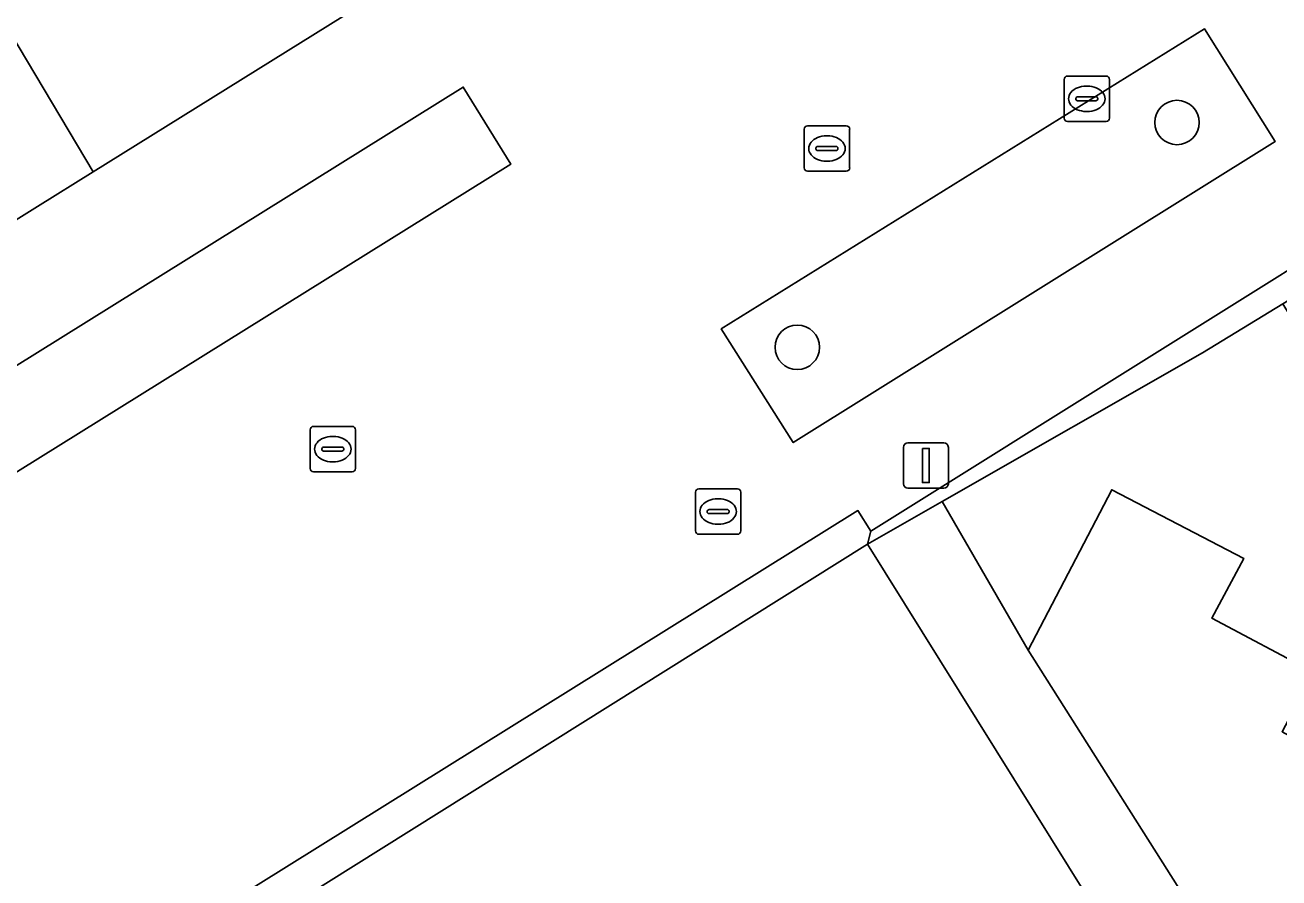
# Model space of a CAD drawing. Extents: x 159279 to 160377, y 384531 to 385888.
# Drawn here: x 159758.77 to 159786.38, y 385570.55 to 385589.32 of the extents above; entities that cross this region are included whole.
import ezdxf

# ---------------------------------------------------------------- set-up
doc = ezdxf.new("R2010")
doc.units = 0
for name, color, linetype in [('IMGEO_Boom', 7, 'Continuous'), ('IMGEO_Groenvoorziening', 7, 'Continuous'), ('IMGEO_Kolk', 7, 'Continuous'), ('IMGEO_Lichtmast', 7, 'Continuous'), ('IMGEO_Parkeervlak_open', 7, 'Continuous'), ('IMGEO_Rijbaan_lokaal_open', 7, 'Continuous'), ('IMGEO_Rioolput', 7, 'Continuous'), ('IMGEO_Voetgangersgebied_open', 7, 'Continuous'), ('IMGEO_Voetpad_open', 7, 'Continuous')]:
    doc.layers.add(name, color=color, linetype=linetype)

msp = doc.modelspace()

# ---------------------------------------------------------------- linework, layer by layer
at = {"layer": 'IMGEO_Boom'}
for centre in [(159784.135, 385587.179), (159775.773, 385582.231)]:
    msp.add_circle(centre, 0.489, dxfattribs=at)
at = {"layer": 'IMGEO_Groenvoorziening'}
for points in [[(159800.362, 385634.127), (159782.705, 385662.411), (159775.579, 385657.962), (159774.323, 385657.178), (159795.663, 385623.203), (159791.074, 385620.323), (159751.294, 385595.366), (159751.62, 385594.843), (159754.978, 385589.457), (159757.98, 385584.667), (159759.046, 385585.331), (159760.269, 385586.093), (159753.859, 385596.848), (159767.018, 385605.154), (159773.637, 385594.417), (159779.394, 385598.002), (159784.244, 385601.022), (159793.001, 385606.475), (159797.825, 385609.479), (159802.468, 385612.37), (159805.374, 385614.18), (159808.701, 385608.942), (159814.04, 385612.258)], [(159760.269, 385586.093), (159773.637, 385594.417), (159767.018, 385605.154), (159753.859, 385596.848)], [(159786.295, 385586.76), (159784.744, 385589.241), (159774.098, 385582.636), (159775.685, 385580.133)], [(159741.913, 385569.102), (159769.469, 385586.264), (159768.418, 385587.96), (159740.857, 385570.788)], [(159792.629, 385569.38), (159792.848, 385569.856), (159792.613, 385570.325), (159793.805, 385571.066), (159786.464, 385583.19), (159784.696, 385582.109), (159778.966, 385578.836), (159780.86, 385575.565), (159782.697, 385579.096), (159785.605, 385577.582), (159784.905, 385576.264), (159787.141, 385575.076), (159786.448, 385573.765), (159788.677, 385572.548), (159787.999, 385571.263), (159790.245, 385570.078), (159789.569, 385568.795), (159791.815, 385567.61)], [(159777.319, 385577.896), (159777.394, 385578.184), (159777.109, 385578.637), (159760.371, 385568.204), (159760.702, 385567.711), (159760.965, 385567.655), (159763.507, 385569.247)]]:
    msp.add_lwpolyline(points, close=True, dxfattribs=at)
msp.add_lwpolyline([(159836.594, 385576.197), (159818.175, 385605.648), (159817.354, 385606.96), (159816.163, 385608.864), (159810.814, 385605.553), (159813.698, 385600.882), (159777.394, 385578.184), (159777.319, 385577.896), (159778.966, 385578.836), (159784.696, 385582.109), (159786.464, 385583.19), (159794.33, 385588.001), (159800.999, 385577.268), (159814.157, 385585.444), (159817.007, 385580.869), (159857.359, 385516.083)], dxfattribs=at)
at = {"layer": 'IMGEO_Kolk'}
for p, q in [((159781.648, 385587.276), (159781.648, 385588.128)), ((159781.723, 385588.202), (159782.575, 385588.202)), ((159782.649, 385588.128), (159782.649, 385587.276)), ((159781.907, 385587.696), (159781.907, 385587.708)), ((159781.95, 385587.745), (159782.348, 385587.745)), ((159782.136, 385587.982), (159782.161, 385587.982)), ((159782.391, 385587.708), (159782.391, 385587.696)), ((159782.345, 385587.659), (159781.947, 385587.659)), ((159782.575, 385587.202), (159781.723, 385587.202)), ((159782.159, 385587.422), (159782.134, 385587.422)), ((159775.926, 385586.181), (159775.926, 385587.033)), ((159776.001, 385587.107), (159776.853, 385587.107)), ((159776.414, 385586.887), (159776.439, 385586.887)), ((159776.927, 385587.033), (159776.927, 385586.181)), ((159776.185, 385586.601), (159776.185, 385586.613)), ((159776.228, 385586.65), (159776.626, 385586.65)), ((159776.669, 385586.613), (159776.669, 385586.601)), ((159776.623, 385586.564), (159776.225, 385586.564)), ((159776.437, 385586.327), (159776.412, 385586.327)), ((159776.853, 385586.107), (159776.001, 385586.107)), ((159765.045, 385579.563), (159765.045, 385580.415)), ((159765.12, 385580.489), (159765.972, 385580.489)), ((159765.533, 385580.269), (159765.558, 385580.269)), ((159766.046, 385580.415), (159766.046, 385579.563)), ((159765.304, 385579.983), (159765.304, 385579.995)), ((159765.347, 385580.032), (159765.745, 385580.032)), ((159765.788, 385579.995), (159765.788, 385579.983)), ((159765.742, 385579.946), (159765.344, 385579.946)), ((159765.556, 385579.709), (159765.531, 385579.709)), ((159765.972, 385579.489), (159765.12, 385579.489))]:
    msp.add_line(p, q, dxfattribs=at)
for points in [[(159781.648, 385587.276), (159781.648, 385588.128)], [(159781.723, 385588.202), (159782.575, 385588.202)], [(159782.649, 385588.128), (159782.649, 385587.276)], [(159782.575, 385587.202), (159781.723, 385587.202)], [(159775.926, 385586.181), (159775.926, 385587.033)], [(159776.001, 385587.107), (159776.853, 385587.107)], [(159776.927, 385587.033), (159776.927, 385586.181)], [(159776.853, 385586.107), (159776.001, 385586.107)], [(159765.045, 385579.563), (159765.045, 385580.415)], [(159765.12, 385580.489), (159765.972, 385580.489)], [(159766.046, 385580.415), (159766.046, 385579.563)], [(159765.972, 385579.489), (159765.12, 385579.489)]]:
    msp.add_lwpolyline(points, dxfattribs=at)
for centre, radius, start, end in [((159781.725, 385588.126), 0.0765, 91.552, 178.448), ((159781.725, 385588.126), 0.0765, 91.552, 178.448), ((159782.573, 385588.126), 0.0765, 1.552, 88.448), ((159782.573, 385588.126), 0.0765, 1.552, 88.448), ((159781.947, 385587.705), 0.0403, 85.8775, 175.7526), ((159782.352, 385587.707), 0.0386, 1.7309, 96.639), ((159781.944, 385587.695), 0.0366, 178.938, 274.7102), ((159782.348, 385587.702), 0.043, 264.8664, 352.4533), ((159781.725, 385587.278), 0.0765, 181.552, 268.448), ((159781.725, 385587.278), 0.0765, 181.552, 268.448), ((159782.573, 385587.278), 0.0765, 271.552, 358.448), ((159782.573, 385587.278), 0.0765, 271.552, 358.448), ((159776.003, 385587.031), 0.0765, 91.552, 178.448), ((159776.003, 385587.031), 0.0765, 91.552, 178.448), ((159776.851, 385587.031), 0.0765, 1.552, 88.448), ((159776.851, 385587.031), 0.0765, 1.552, 88.448), ((159776.225, 385586.61), 0.0403, 85.8775, 175.7526), ((159776.63, 385586.612), 0.0386, 1.7309, 96.639), ((159776.222, 385586.6), 0.0366, 178.938, 274.7102), ((159776.626, 385586.607), 0.043, 264.8664, 352.4533), ((159776.003, 385586.183), 0.0765, 181.552, 268.448), ((159776.003, 385586.183), 0.0765, 181.552, 268.448), ((159776.851, 385586.183), 0.0765, 271.552, 358.448), ((159776.851, 385586.183), 0.0765, 271.552, 358.448), ((159765.122, 385580.413), 0.0765, 91.552, 178.448), ((159765.122, 385580.413), 0.0765, 91.552, 178.448), ((159765.97, 385580.413), 0.0765, 1.552, 88.448), ((159765.97, 385580.413), 0.0765, 1.552, 88.448), ((159765.344, 385579.992), 0.0403, 85.8775, 175.7526), ((159765.341, 385579.982), 0.0366, 178.938, 274.7102), ((159765.745, 385579.989), 0.043, 264.8664, 352.4533), ((159765.749, 385579.994), 0.0386, 1.7309, 96.639), ((159765.122, 385579.565), 0.0765, 181.552, 268.448), ((159765.122, 385579.565), 0.0765, 181.552, 268.448), ((159765.97, 385579.565), 0.0765, 271.552, 358.448), ((159765.97, 385579.565), 0.0765, 271.552, 358.448)]:
    msp.add_arc(centre, radius, start, end, dxfattribs=at)
for centre, major_axis, ratio, start_param, end_param in [((159782.135, 385587.702), (-0.387, 0.002), 0.722429, 4.712389, 7.853982), ((159782.16, 385587.702), (-0.39, 0.002), 0.717154, 1.570796, 4.712389), ((159776.413, 385586.607), (-0.387, 0.002), 0.722429, 4.712389, 7.853982), ((159776.438, 385586.607), (-0.39, 0.002), 0.717154, 1.570796, 4.712389), ((159765.532, 385579.989), (-0.387, 0.002), 0.722429, 4.712389, 7.853982), ((159765.557, 385579.989), (-0.39, 0.002), 0.717154, 1.570796, 4.712389)]:
    msp.add_ellipse(centre, major_axis=major_axis, ratio=ratio, start_param=start_param, end_param=end_param, dxfattribs=at)
at = {"layer": 'IMGEO_Lichtmast'}
for p, q in [((159778.11, 385579.228), (159778.11, 385580.028)), ((159778.11, 385580.028), (159778.11, 385579.228)), ((159778.21, 385580.128), (159779, 385580.128)), ((159779, 385580.128), (159778.21, 385580.128)), ((159779.1, 385580.028), (159779.1, 385579.228)), ((159779.1, 385579.228), (159779.1, 385580.028)), ((159779, 385579.128), (159778.21, 385579.128)), ((159778.21, 385579.128), (159779, 385579.128))]:
    msp.add_line(p, q, dxfattribs=at)
msp.add_lwpolyline([(159778.53, 385580.003), (159778.68, 385580.003), (159778.68, 385579.253), (159778.53, 385579.253), (159778.53, 385580.003)], dxfattribs=at)
for centre, start, end in [((159778.21, 385580.028), 90, 180), ((159778.21, 385580.028), 90, 180), ((159779, 385580.028), 0, 90), ((159779, 385580.028), 360, 90), ((159778.21, 385579.228), 180, 270), ((159778.21, 385579.228), 180, 270), ((159779, 385579.228), 270, 0), ((159779, 385579.228), 270, 0)]:
    msp.add_arc(centre, 0.1, start, end, dxfattribs=at)
at = {"layer": 'IMGEO_Parkeervlak_open'}
msp.add_lwpolyline([(159791.815, 385567.61), (159789.569, 385568.795), (159790.245, 385570.078), (159787.999, 385571.263), (159788.677, 385572.548), (159786.448, 385573.765), (159787.141, 385575.076), (159784.905, 385576.264), (159785.605, 385577.582), (159782.697, 385579.096), (159780.86, 385575.565), (159789.095, 385562.558), (159789.201, 385562.384)], close=True, dxfattribs=at)
at = {"layer": 'IMGEO_Rijbaan_lokaal_open'}
msp.add_lwpolyline([(159835.286, 385484.963), (159777.319, 385577.896), (159763.507, 385569.247), (159760.965, 385567.655), (159764.01, 385562.812), (159787.822, 385524.685), (159787.874, 385524.601), (159818.691, 385475.205), (159819.629, 385473.653), (159819.962, 385473.095)], dxfattribs=at)
at = {"layer": 'IMGEO_Rioolput'}
for p, q in [((159773.53, 385578.188), (159773.53, 385579.04)), ((159773.605, 385579.114), (159774.457, 385579.114)), ((159774.018, 385578.894), (159774.043, 385578.894)), ((159774.531, 385579.04), (159774.531, 385578.188)), ((159773.789, 385578.608), (159773.789, 385578.62)), ((159773.832, 385578.657), (159774.23, 385578.657)), ((159774.273, 385578.62), (159774.273, 385578.608)), ((159774.227, 385578.571), (159773.829, 385578.571)), ((159774.041, 385578.334), (159774.016, 385578.334)), ((159774.457, 385578.114), (159773.605, 385578.114))]:
    msp.add_line(p, q, dxfattribs=at)
for points in [[(159773.53, 385578.188), (159773.53, 385579.04)], [(159773.605, 385579.114), (159774.457, 385579.114)], [(159774.531, 385579.04), (159774.531, 385578.188)], [(159774.457, 385578.114), (159773.605, 385578.114)]]:
    msp.add_lwpolyline(points, dxfattribs=at)
for centre, radius, start, end in [((159773.607, 385579.038), 0.0765, 91.552, 178.448), ((159773.607, 385579.038), 0.0765, 91.552, 178.448), ((159774.455, 385579.038), 0.0765, 1.552, 88.448), ((159774.455, 385579.038), 0.0765, 1.552, 88.448), ((159773.829, 385578.617), 0.0403, 85.8775, 175.7526), ((159773.826, 385578.607), 0.0366, 178.938, 274.7102), ((159774.23, 385578.614), 0.043, 264.8664, 352.4533), ((159774.234, 385578.619), 0.0386, 1.7309, 96.639), ((159773.607, 385578.19), 0.0765, 181.552, 268.448), ((159773.607, 385578.19), 0.0765, 181.552, 268.448), ((159774.455, 385578.19), 0.0765, 271.552, 358.448), ((159774.455, 385578.19), 0.0765, 271.552, 358.448)]:
    msp.add_arc(centre, radius, start, end, dxfattribs=at)
for centre, major_axis, ratio, start_param, end_param in [((159774.017, 385578.614), (-0.387, 0.002), 0.722429, 4.712389, 7.853982), ((159774.042, 385578.614), (-0.39, 0.002), 0.717154, 1.570796, 4.712389)]:
    msp.add_ellipse(centre, major_axis=major_axis, ratio=ratio, start_param=start_param, end_param=end_param, dxfattribs=at)
at = {"layer": 'IMGEO_Voetgangersgebied_open'}
msp.add_lwpolyline([(159754.308, 385563.622), (159759.533, 385566.787), (159760.965, 385567.655), (159760.702, 385567.711), (159760.371, 385568.204), (159777.109, 385578.637), (159777.394, 385578.184), (159813.698, 385600.882), (159810.814, 385605.553), (159816.163, 385608.864), (159814.04, 385612.258), (159808.701, 385608.942), (159805.374, 385614.18), (159802.468, 385612.37), (159797.825, 385609.479), (159793.001, 385606.475), (159784.244, 385601.022), (159779.394, 385598.002), (159773.637, 385594.417), (159760.269, 385586.093), (159759.046, 385585.331), (159757.98, 385584.667)], dxfattribs=at)
for points in [[(159784.744, 385589.241), (159786.295, 385586.76), (159775.685, 385580.133), (159774.098, 385582.636)], [(159740.857, 385570.788), (159768.418, 385587.96), (159769.469, 385586.264), (159741.913, 385569.102)]]:
    msp.add_lwpolyline(points, close=True, dxfattribs=at)
at = {"layer": 'IMGEO_Voetpad_open'}
msp.add_lwpolyline([(159802.378, 385541.035), (159794.244, 385554.081), (159790.21, 385560.723), (159789.201, 385562.384), (159789.095, 385562.558), (159780.86, 385575.565), (159778.966, 385578.836), (159777.319, 385577.896), (159835.286, 385484.963)], dxfattribs=at)

doc.saveas('drawing.dxf')
